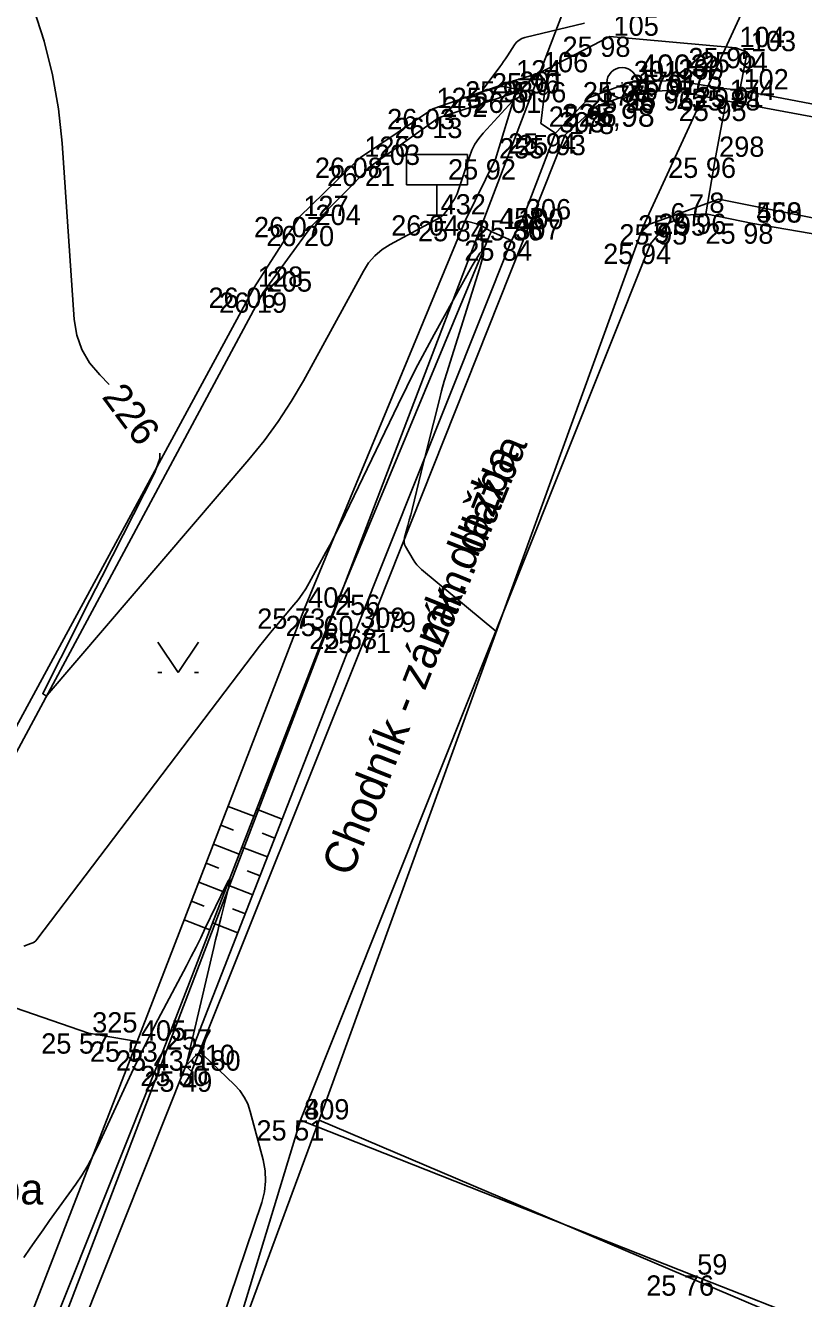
# Model space of a CAD drawing. Extents: x -702257 to -701487, y -1009871 to -1008841.
# Drawn here: x -701767.53 to -701757.95, y -1009401.55 to -1009385.88 of the extents above; entities that cross this region are included whole.
import ezdxf

# ---------------------------------------------------------------- set-up
doc = ezdxf.new("R2010")
doc.units = 0
for name, color, linetype in [('Ex_Contour Labels', 7, 'Continuous'), ('Ex_Major Contours', 7, 'Continuous'), ('Ex_Minor Contours', 7, 'Continuous'), ('Z_bodove_pole', 7, 'Continuous'), ('Z_bodove_pole_cisla', 7, 'Continuous'), ('Z_bodove_pole_vysky', 7, 'Continuous'), ('Z_body', 7, 'Continuous'), ('Z_body_cisla', 7, 'Continuous'), ('Z_body_vysky_redukovane', 7, 'Continuous'), ('Z_budova', 7, 'Continuous'), ('Z_dopravni_znacky', 7, 'Continuous'), ('Z_hrany_paty', 7, 'Continuous'), ('Z_katastr_hranice', 7, 'Continuous'), ('Z_katastr_vnitrni_kresba', 7, 'Continuous'), ('Z_komunikace', 7, 'Continuous'), ('Z_obruba', 7, 'Continuous'), ('Z_popisy', 7, 'Continuous'), ('Z_rozhranni', 7, 'Continuous'), ('Z_technicke_srafy', 7, 'Continuous'), ('Z_vstupy', 7, 'Continuous'), ('Z_zlabek', 7, 'Continuous'), ('Z_znaky_kultur', 7, 'Continuous')]:
    doc.layers.add(name, color=color, linetype=linetype)

# ---------------------------------------------------------------- blocks, each defined once
blk = doc.blocks.new('POINT_DISPLAY')
blk.add_line((0, 0), (0, 0))
blk = doc.blocks.new('Z101')
for radius in [0.188, 0.0025]:
    blk.add_circle((0, 0), radius)
blk = doc.blocks.new('Z526')
for p, q in [((0.375, 0.75), (-0.375, 0.75)), ((-0.375, 0.75), (-0.375, 0.375)), ((0.375, 0.375), (0.375, 0.75)), ((-0.375, 0.375), (0.375, 0.375)), ((0, 0), (0, 0.375)), ((-0.125, 0), (0.125, 0))]:
    blk.add_line(p, q)
blk = doc.blocks.new('Z314_1')
for p, q in [((-0.25, 0.175), (0, -0.2)), ((0, -0.2), (0.25, 0.175)), ((-0.25, -0.2), (-0.2, -0.2)), ((0.2, -0.2), (0.25, -0.2))]:
    blk.add_line(p, q)

msp = doc.modelspace()

# ---------------------------------------------------------------- linework, layer by layer
at = {"layer": 'Ex_Major Contours'}
for points in [[(-701767.426, -1009385.669), (-701767.295, -1009386.076), (-701767.193, -1009386.489), (-701767.12, -1009386.909), (-701767.076, -1009387.334), (-701766.926, -1009389.503), (-701766.896, -1009389.696), (-701766.833, -1009389.874), (-701766.739, -1009390.037), (-701766.612, -1009390.186), (-701766.494, -1009390.301)], [(-701765.871, -1009391.147), (-701765.872, -1009391.214), (-701765.934, -1009391.388), (-701766.587, -1009392.672), (-701766.66, -1009392.815), (-701766.733, -1009392.959), (-701766.806, -1009393.103), (-701766.879, -1009393.247), (-701767.31, -1009394.097), (-701767.312, -1009394.103), (-701767.312, -1009394.109), (-701767.309, -1009394.113), (-701767.304, -1009394.117), (-701767.279, -1009394.131), (-701767.273, -1009394.134), (-701767.268, -1009394.134), (-701767.263, -1009394.132), (-701767.258, -1009394.127), (-701764.776, -1009391.228), (-701764.589, -1009390.998), (-701764.415, -1009390.759), (-701764.253, -1009390.512), (-701764.104, -1009390.256), (-701763.365, -1009388.906), (-701763.301, -1009388.805), (-701763.224, -1009388.717), (-701763.135, -1009388.641), (-701763.034, -1009388.578), (-701762.456, -1009388.269), (-701762.424, -1009388.25), (-701762.396, -1009388.228), (-701762.37, -1009388.202), (-701762.348, -1009388.173), (-701762.263, -1009388.051), (-701762.242, -1009388.02), (-701762.225, -1009387.988), (-701762.21, -1009387.954), (-701762.197, -1009387.919), (-701762.06, -1009387.499), (-701762.029, -1009387.42), (-701761.991, -1009387.345), (-701761.945, -1009387.275), (-701761.891, -1009387.209), (-701761.531, -1009386.816), (-701761.524, -1009386.809), (-701761.517, -1009386.803), (-701761.508, -1009386.797), (-701761.5, -1009386.792), (-701761.464, -1009386.773), (-701761.455, -1009386.768), (-701761.448, -1009386.762), (-701761.443, -1009386.754), (-701761.439, -1009386.745), (-701761.418, -1009386.69), (-701761.418, -1009386.687), (-701761.418, -1009386.684), (-701761.418, -1009386.681), (-701761.42, -1009386.679), (-701761.428, -1009386.668), (-701761.43, -1009386.665), (-701761.433, -1009386.663), (-701761.436, -1009386.662), (-701761.439, -1009386.662), (-701761.485, -1009386.663), (-701761.494, -1009386.663), (-701761.503, -1009386.662), (-701761.512, -1009386.661), (-701761.521, -1009386.659), (-701761.614, -1009386.638), (-701761.633, -1009386.635), (-701761.651, -1009386.635), (-701761.67, -1009386.636), (-701761.688, -1009386.64), (-701761.854, -1009386.687), (-701761.881, -1009386.692), (-701761.895, -1009386.687), (-701761.894, -1009386.673), (-701761.88, -1009386.65), (-701761.686, -1009386.392), (-701761.662, -1009386.359), (-701761.638, -1009386.326), (-701761.615, -1009386.292), (-701761.592, -1009386.258), (-701761.503, -1009386.121), (-701761.478, -1009386.089), (-701761.449, -1009386.064), (-701761.416, -1009386.045), (-701761.378, -1009386.033), (-701760.641, -1009385.855)]]:
    msp.add_lwpolyline(points, dxfattribs=at)
at = {"layer": 'Ex_Minor Contours'}
for points in [[(-701761.734, -1009393.338), (-701762.65, -1009392.579), (-701762.68, -1009392.552), (-701762.708, -1009392.522), (-701762.732, -1009392.491), (-701762.754, -1009392.457), (-701762.845, -1009392.299), (-701762.858, -1009392.272), (-701762.864, -1009392.244), (-701762.865, -1009392.215), (-701762.86, -1009392.185), (-701762.82, -1009392.038), (-701762.815, -1009392.022), (-701762.811, -1009392.005), (-701762.806, -1009391.989), (-701762.801, -1009391.972), (-701762.782, -1009391.907), (-701762.777, -1009391.89), (-701762.773, -1009391.874), (-701762.768, -1009391.857), (-701762.764, -1009391.841), (-701762.654, -1009391.383), (-701762.634, -1009391.301), (-701762.614, -1009391.219), (-701762.594, -1009391.137), (-701762.573, -1009391.055), (-701762.433, -1009390.502), (-701762.402, -1009390.382), (-701762.369, -1009390.263), (-701762.334, -1009390.145), (-701762.298, -1009390.027), (-701761.936, -1009388.881), (-701761.887, -1009388.706), (-701761.885, -1009388.641), (-701761.931, -1009388.686), (-701762.024, -1009388.842), (-701762.494, -1009389.689), (-701762.61, -1009389.902), (-701762.723, -1009390.116), (-701762.832, -1009390.331), (-701762.939, -1009390.548), (-701763.644, -1009392.013), (-701763.687, -1009392.103), (-701763.732, -1009392.192), (-701763.778, -1009392.28), (-701763.826, -1009392.367), (-701764.033, -1009392.746), (-701764.074, -1009392.817), (-701764.119, -1009392.886), (-701764.168, -1009392.953), (-701764.22, -1009393.017), (-701764.435, -1009393.268), (-701764.488, -1009393.331), (-701764.541, -1009393.395), (-701764.592, -1009393.46), (-701764.643, -1009393.525), (-701767.385, -1009397.134), (-701767.4, -1009397.151), (-701767.418, -1009397.166), (-701767.437, -1009397.177), (-701767.459, -1009397.186), (-701767.548, -1009397.216)], [(-701765.505, -1009403.009), (-701764.617, -1009400.371), (-701764.583, -1009400.241), (-701764.569, -1009400.111), (-701764.575, -1009399.981), (-701764.6, -1009399.849), (-701764.759, -1009399.251), (-701764.79, -1009399.159), (-701764.833, -1009399.074), (-701764.887, -1009398.995), (-701764.953, -1009398.924), (-701765.338, -1009398.556), (-701765.36, -1009398.541), (-701765.381, -1009398.536), (-701765.403, -1009398.542), (-701765.424, -1009398.558), (-701765.508, -1009398.646), (-701765.525, -1009398.662), (-701765.536, -1009398.664), (-701765.54, -1009398.654), (-701765.536, -1009398.631), (-701765.208, -1009397.235), (-701765.186, -1009397.141), (-701765.163, -1009397.047), (-701765.14, -1009396.953), (-701765.117, -1009396.859), (-701765.024, -1009396.484), (-701765.009, -1009396.413), (-701765.01, -1009396.387), (-701765.027, -1009396.407), (-701765.061, -1009396.471), (-701765.312, -1009396.997), (-701765.369, -1009397.114), (-701765.426, -1009397.23), (-701765.485, -1009397.345), (-701765.545, -1009397.459), (-701765.897, -1009398.125), (-701765.974, -1009398.274), (-701766.05, -1009398.425), (-701766.124, -1009398.577), (-701766.195, -1009398.729), (-701766.631, -1009399.673), (-701766.692, -1009399.796), (-701766.758, -1009399.917), (-701766.83, -1009400.034), (-701766.908, -1009400.148), (-701767.23, -1009400.596), (-701767.31, -1009400.709), (-701767.39, -1009400.822), (-701767.469, -1009400.935), (-701767.548, -1009401.048)]]:
    msp.add_lwpolyline(points, dxfattribs=at)
at = {"layer": 'Z_budova'}
for p, q in [((-701759.63, -1009388.33), (-701759.4, -1009388.22)), ((-701759.4, -1009388.22), (-701759.15, -1009388.2)), ((-701759.15, -1009388.2), (-701758.57, -1009388.32)), ((-701759.83, -1009388.57), (-701759.63, -1009388.33)), ((-701758.57, -1009388.32), (-701757.25, -1009388.55)), ((-701764.14, -1009399.36), (-701759.83, -1009388.57)), ((-701764.14, -1009399.36), (-701759.3, -1009401.27)), ((-701757.67, -1009401.91), (-701759.3, -1009401.27))]:
    msp.add_line(p, q, dxfattribs=at)
at = {"layer": 'Z_hrany_paty'}
for p, q in [((-701761.74, -1009387.53), (-701761.49, -1009386.71)), ((-701762.11, -1009388.29), (-701761.74, -1009387.53)), ((-701763.76, -1009393.15), (-701765.83, -1009398.5)), ((-701765.83, -1009398.5), (-701767.68, -1009403.12))]:
    msp.add_line(p, q, dxfattribs=at)
at = {"layer": 'Z_katastr_hranice'}
for p, q in [((-701752.99, -1009364.98), (-701769.49, -1009408.19)), ((-701755.31, -1009378.37), (-701759.92, -1009388.36)), ((-701759.92, -1009388.36), (-701758.99, -1009388.02)), ((-701758.99, -1009388.02), (-701741.68, -1009391.47)), ((-701759.92, -1009388.36), (-701763.91, -1009399.36)), ((-701763.91, -1009399.36), (-701765.5, -1009403.66))]:
    msp.add_line(p, q, dxfattribs=at)
at = {"layer": 'Z_katastr_vnitrni_kresba'}
msp.add_line((-701763.91, -1009399.36), (-701757.6, -1009402.04), dxfattribs=at)
at = {"layer": 'Z_komunikace'}
for p, q in [((-701760.33, -1009386.02), (-701761.2, -1009386.47)), ((-701758.78, -1009386.16), (-701760.33, -1009386.02)), ((-701758.64, -1009386.21), (-701758.78, -1009386.16)), ((-701758.73, -1009386.68), (-701758.64, -1009386.21)), ((-701761.53, -1009386.57), (-701761.2, -1009386.47)), ((-701761.53, -1009386.57), (-701762.51, -1009386.91)), ((-701746.71, -1009388.96), (-701758.73, -1009386.68)), ((-701762.51, -1009386.91), (-701763.4, -1009387.51)), ((-701763.4, -1009387.51), (-701764.15, -1009388.24)), ((-701764.15, -1009388.24), (-701764.71, -1009389.11)), ((-701764.71, -1009389.11), (-701768.53, -1009396.15))]:
    msp.add_line(p, q, dxfattribs=at)
at = {"layer": 'Z_obruba'}
for p, q in [((-701761.49, -1009386.71), (-701761.53, -1009386.57)), ((-701759.55, -1009386.68), (-701760.03, -1009386.71)), ((-701758.9, -1009386.81), (-701759.55, -1009386.68)), ((-701761.49, -1009386.71), (-701762.44, -1009387.02)), ((-701760.03, -1009386.71), (-701760.5, -1009386.88)), ((-701746.67, -1009389.08), (-701758.9, -1009386.81)), ((-701760.5, -1009386.88), (-701760.88, -1009387.23)), ((-701762.44, -1009387.02), (-701763.27, -1009387.61)), ((-701760.88, -1009387.23), (-701763.32, -1009393.36)), ((-701763.27, -1009387.61), (-701764, -1009388.35)), ((-701764, -1009388.35), (-701764.6, -1009389.17)), ((-701764.6, -1009389.17), (-701768.39, -1009396.23)), ((-701763.32, -1009393.36), (-701765.48, -1009398.76)), ((-701765.48, -1009398.76), (-701765.55, -1009398.69))]:
    msp.add_line(p, q, dxfattribs=at)
at = {"layer": 'Z_rozhranni'}
for p, q in [((-701761.12, -1009386.58), (-701761.2, -1009386.47)), ((-701761.12, -1009386.58), (-701761.2, -1009386.47)), ((-701761.18, -1009387.09), (-701761.12, -1009386.58)), ((-701761.18, -1009387.09), (-701761.12, -1009386.58)), ((-701760.08, -1009386.58), (-701760.58, -1009386.77)), ((-701760.08, -1009386.58), (-701760.58, -1009386.77)), ((-701759.53, -1009386.56), (-701760.08, -1009386.58)), ((-701759.53, -1009386.56), (-701760.08, -1009386.58)), ((-701758.93, -1009386.66), (-701759.53, -1009386.56)), ((-701758.93, -1009386.66), (-701759.53, -1009386.56)), ((-701758.93, -1009386.66), (-701758.73, -1009386.68)), ((-701758.93, -1009386.66), (-701758.73, -1009386.68)), ((-701760.58, -1009386.77), (-701761, -1009387.21)), ((-701760.58, -1009386.77), (-701761, -1009387.21)), ((-701758.9, -1009386.81), (-701759.03, -1009387.51)), ((-701758.9, -1009386.81), (-701759.03, -1009387.51)), ((-701761, -1009387.21), (-701761.18, -1009387.09)), ((-701761, -1009387.21), (-701761.18, -1009387.09)), ((-701761.41, -1009388.28), (-701761, -1009387.21)), ((-701761.41, -1009388.28), (-701761, -1009387.21)), ((-701759.03, -1009387.51), (-701759.15, -1009388.2)), ((-701759.03, -1009387.51), (-701759.15, -1009388.2)), ((-701761.79, -1009388.42), (-701763.76, -1009393.15)), ((-701761.79, -1009388.42), (-701763.76, -1009393.15)), ((-701761.54, -1009388.53), (-701761.79, -1009388.42)), ((-701761.54, -1009388.53), (-701761.79, -1009388.42)), ((-701761.41, -1009388.28), (-701761.54, -1009388.53)), ((-701761.41, -1009388.28), (-701761.54, -1009388.53)), ((-701763.45, -1009393.31), (-701761.54, -1009388.53)), ((-701763.45, -1009393.31), (-701761.54, -1009388.53)), ((-701763.45, -1009393.31), (-701765.55, -1009398.69)), ((-701763.45, -1009393.31), (-701765.55, -1009398.69)), ((-701768.22, -1009397.78), (-701766.75, -1009398.29)), ((-701768.22, -1009397.78), (-701766.75, -1009398.29)), ((-701766.75, -1009398.29), (-701766.15, -1009398.39)), ((-701766.75, -1009398.29), (-701766.15, -1009398.39)), ((-701765.55, -1009398.69), (-701767.37, -1009403.25)), ((-701765.55, -1009398.69), (-701767.37, -1009403.25))]:
    msp.add_line(p, q, dxfattribs=at)
at = {"layer": 'Z_technicke_srafy'}
for p, q in [((-701765.031, -1009395.496), (-701764.715, -1009395.618)), ((-701764.365, -1009395.654), (-701764.681, -1009395.53)), ((-701765.122, -1009395.729), (-701764.963, -1009395.79)), ((-701764.456, -1009395.887), (-701764.613, -1009395.825)), ((-701765.212, -1009395.962), (-701764.895, -1009396.085)), ((-701764.547, -1009396.119), (-701764.861, -1009395.997)), ((-701765.302, -1009396.196), (-701765.144, -1009396.257)), ((-701764.638, -1009396.352), (-701764.795, -1009396.291)), ((-701765.392, -1009396.429), (-701765.076, -1009396.551)), ((-701764.728, -1009396.585), (-701765.042, -1009396.463)), ((-701765.482, -1009396.662), (-701765.324, -1009396.723)), ((-701764.819, -1009396.818), (-701764.976, -1009396.757)), ((-701765.572, -1009396.895), (-701765.256, -1009397.017)), ((-701764.91, -1009397.051), (-701765.222, -1009396.929))]:
    msp.add_line(p, q, dxfattribs=at)
at = {"layer": 'Z_vstupy'}
msp.add_line((-701765.39, -1009403.48), (-701764.14, -1009399.36), dxfattribs=at)
msp.add_line((-701765.39, -1009403.48), (-701764.14, -1009399.36), dxfattribs=at)
at = {"layer": 'Z_zlabek'}
for p, q in [((-701762.11, -1009388.29), (-701764.09, -1009393.06)), ((-701762.11, -1009388.29), (-701764.09, -1009393.06)), ((-701762.11, -1009388.29), (-701761.935, -1009388.334)), ((-701761.935, -1009388.334), (-701761.79, -1009388.42)), ((-701764.09, -1009393.06), (-701766.15, -1009398.39)), ((-701764.09, -1009393.06), (-701766.15, -1009398.39)), ((-701766.15, -1009398.39), (-701767.94, -1009402.99)), ((-701766.15, -1009398.39), (-701767.94, -1009402.99))]:
    msp.add_line(p, q, dxfattribs=at)

# ---------------------------------------------------------------- block references
at = {"layer": 'Z_bodove_pole'}
msp.add_blockref('Z101', (-701760.18, -1009386.59), dxfattribs=at)
at = {"layer": 'Z_body'}
for p in [(-701760.33, -1009386.02), (-701758.78, -1009386.16), (-701758.64, -1009386.21), (-701761.2, -1009386.47), (-701761.53, -1009386.57), (-701761.12, -1009386.58), (-701760.18, -1009386.59), (-701760.08, -1009386.58), (-701759.55, -1009386.68), (-701759.53, -1009386.56), (-701758.93, -1009386.66), (-701758.73, -1009386.68), (-701761.49, -1009386.71), (-701760.03, -1009386.71), (-701758.9, -1009386.81), (-701762.51, -1009386.91), (-701760.5, -1009386.88), (-701762.44, -1009387.02), (-701760.88, -1009387.23), (-701763.4, -1009387.51), (-701763.27, -1009387.61), (-701761.74, -1009387.53), (-701759.03, -1009387.51), (-701764.15, -1009388.24), (-701762.46, -1009388.22), (-701759.4, -1009388.22), (-701759.15, -1009388.2), (-701764, -1009388.35), (-701762.11, -1009388.29), (-701761.41, -1009388.28), (-701759.63, -1009388.33), (-701758.57, -1009388.32), (-701761.54, -1009388.53), (-701759.83, -1009388.57), (-701764.71, -1009389.11), (-701764.6, -1009389.17), (-701764.09, -1009393.06), (-701763.76, -1009393.15), (-701763.45, -1009393.31), (-701763.32, -1009393.36), (-701766.75, -1009398.29), (-701766.15, -1009398.39), (-701765.83, -1009398.5), (-701765.55, -1009398.69), (-701765.48, -1009398.76), (-701764.14, -1009399.36), (-701759.3, -1009401.27)]:
    msp.add_blockref('POINT_DISPLAY', p, dxfattribs=at)
at = {"layer": 'Z_dopravni_znacky'}
msp.add_blockref('Z526', (-701762.46, -1009388.22), dxfattribs=at)
msp.add_blockref('Z526', (-701762.46, -1009388.22), dxfattribs=at)
at = {"layer": 'Z_znaky_kultur'}
msp.add_blockref('Z314_1', (-701765.647, -1009393.649), dxfattribs=at)

# ---------------------------------------------------------------- texts
at = {"layer": 'Ex_Contour Labels'}
msp.add_text('226', height=0.35, rotation=306.6156, dxfattribs=at).set_placement((-701766.595, -1009390.457))
at = {"layer": 'Z_bodove_pole_cisla'}
msp.add_text('4003', height=0.28, dxfattribs=at).set_placement((-701759.96, -1009386.52))
at = {"layer": 'Z_bodove_pole_vysky'}
msp.add_text('225,98', height=0.28, dxfattribs=at).set_placement((-701760.923, -1009387.13))
at = {"layer": 'Z_body_cisla'}
for s, p in [('105', (-701760.285, -1009386.01)), ('104', (-701758.735, -1009386.15)), ('103', (-701758.595, -1009386.2)), ('106', (-701761.155, -1009386.46)), ('124', (-701761.485, -1009386.56)), ('301', (-701760.035, -1009386.57)), ('300', (-701759.485, -1009386.55)), ('201', (-701761.445, -1009386.7)), ('176', (-701759.985, -1009386.7)), ('175', (-701759.505, -1009386.67)), ('102', (-701758.685, -1009386.67)), ('125', (-701762.465, -1009386.9)), ('177', (-701760.455, -1009386.87)), ('174', (-701758.855, -1009386.8)), ('202', (-701762.395, -1009387.01)), ('303', (-701760.955, -1009387.2)), ('178', (-701760.835, -1009387.22)), ('126', (-701763.355, -1009387.5)), ('255', (-701761.695, -1009387.52)), ('298', (-701758.985, -1009387.5)), ('203', (-701763.225, -1009387.6)), ('8', (-701759.105, -1009388.19)), ('127', (-701764.105, -1009388.23)), ('204', (-701763.955, -1009388.34)), ('432', (-701762.415, -1009388.21)), ('306', (-701761.365, -1009388.27)), ('6', (-701759.585, -1009388.32)), ('7', (-701759.355, -1009388.21)), ('450', (-701758.525, -1009388.31)), ('568', (-701758.525, -1009388.31)), ('458', (-701761.695, -1009388.38)), ('1100', (-701761.645, -1009388.39)), ('307', (-701761.495, -1009388.52)), ('5', (-701759.785, -1009388.56)), ('128', (-701764.665, -1009389.1)), ('205', (-701764.555, -1009389.16)), ('404', (-701764.045, -1009393.05)), ('256', (-701763.715, -1009393.14)), ('309', (-701763.405, -1009393.3)), ('179', (-701763.275, -1009393.35)), ('325', (-701766.705, -1009398.28)), ('405', (-701766.105, -1009398.38)), ('257', (-701765.785, -1009398.49)), ('310', (-701765.505, -1009398.68)), ('180', (-701765.435, -1009398.75)), ('4', (-701764.095, -1009399.35)), ('809', (-701764.095, -1009399.35)), ('59', (-701759.255, -1009401.26))]:
    msp.add_text(s, height=0.25, dxfattribs=at).set_placement(p)
at = {"layer": 'Z_body_vysky_redukovane'}
for s, p in [('25 98', (-701760.913, -1009386.27)), ('25 95', (-701759.363, -1009386.41)), ('25 94', (-701759.223, -1009386.46)), ('25 96', (-701761.783, -1009386.72)), ('25 91', (-701760.092, -1009386.74)), ('25 98', (-701762.113, -1009386.82)), ('25 96', (-701761.703, -1009386.83)), ('25 98', (-701760.663, -1009386.83)), ('25 96', (-701760.133, -1009386.93)), ('25 97', (-701760.113, -1009386.81)), ('25 97', (-701759.513, -1009386.91)), ('25 88', (-701759.313, -1009386.93)), ('25 91', (-701759.272, -1009386.89)), ('26 01', (-701762.011, -1009386.96)), ('25 96', (-701760.613, -1009386.96)), ('25 95', (-701759.483, -1009387.06)), ('26 03', (-701763.073, -1009387.16)), ('25 96', (-701761.083, -1009387.13)), ('26 13', (-701762.982, -1009387.27)), ('25 94', (-701761.583, -1009387.46)), ('25 93', (-701761.463, -1009387.48)), ('26 08', (-701763.963, -1009387.76)), ('26 21', (-701763.812, -1009387.86)), ('25 92', (-701762.323, -1009387.78)), ('25 96', (-701759.613, -1009387.76)), ('26 07', (-701764.713, -1009388.49)), ('26 04', (-701763.023, -1009388.47)), ('25 95', (-701759.983, -1009388.47)), ('25 96', (-701759.733, -1009388.45)), ('26 20', (-701764.562, -1009388.6)), ('25 84', (-701762.693, -1009388.54)), ('25 86', (-701761.993, -1009388.53)), ('25 95', (-701760.213, -1009388.58)), ('25 98', (-701759.153, -1009388.57)), ('25 84', (-701762.123, -1009388.78)), ('25 94', (-701760.413, -1009388.82)), ('26 06', (-701765.273, -1009389.36)), ('26 19', (-701765.142, -1009389.42)), ('25 73', (-701764.673, -1009393.31)), ('25 60', (-701764.323, -1009393.4)), ('25 68', (-701764.033, -1009393.56)), ('25 71', (-701763.862, -1009393.61)), ('25 57', (-701767.333, -1009398.54)), ('25 53', (-701766.733, -1009398.64)), ('25 43', (-701766.413, -1009398.75)), ('25 50', (-701766.113, -1009398.94)), ('25 49', (-701766.063, -1009399.01)), ('25 51', (-701764.682, -1009399.61)), ('25 51', (-701764.682, -1009399.61)), ('25 76', (-701759.883, -1009401.52))]:
    msp.add_text(s, height=0.25, dxfattribs=at).set_placement(p)
at = {"layer": 'Z_popisy'}
for s, height, rotation, p in [('zám. dlažba', 0.38, 67.5, (-701762.389, -1009393.561)), ('Chodník - zámk. dlažba', 0.4, 68.4, (-701763.518, -1009396.378)), ('zám. dlažba', 0.38, 359.1, (-701770.048, -1009400.356))]:
    msp.add_text(s, height=height, rotation=rotation, dxfattribs=at).set_placement(p)

doc.saveas('drawing.dxf')
